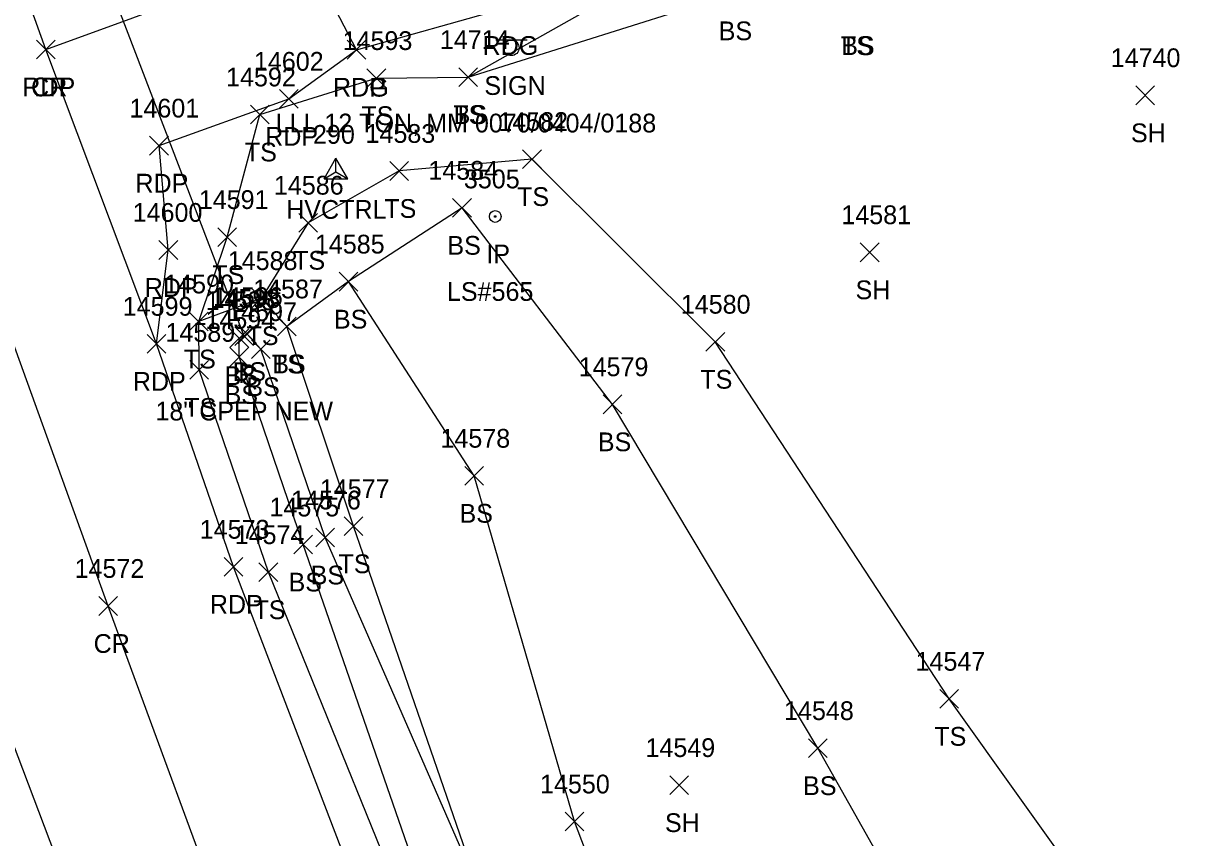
# Model space of a CAD drawing. Extents: x 1439173 to 1457902, y 641926 to 659889.
# Drawn here: x 1446453.5 to 1446577.3, y 652997.2 to 653084 of the extents above; entities that cross this region are included whole.
import ezdxf

# ---------------------------------------------------------------- set-up
doc = ezdxf.new("R2010")
doc.units = 0
for name, color, linetype in [('C_A', 7, 'Continuous'), ('C_I', 7, 'Continuous'), ('CPSM', 7, 'Continuous'), ('D_A', 7, 'Continuous'), ('D_C', 7, 'Continuous'), ('D_I', 7, 'Continuous'), ('D_TIC', 7, 'Continuous'), ('DCP', 7, 'Continuous'), ('L_A', 7, 'Continuous'), ('L_I', 7, 'Continuous'), ('L_TIC', 7, 'Continuous'), ('LELB', 7, 'Continuous'), ('M_A', 7, 'Continuous'), ('M_C', 7, 'Continuous'), ('M_I', 7, 'Continuous'), ('MPIR', 7, 'Continuous'), ('P_A', 7, 'Continuous'), ('P_I', 7, 'Continuous'), ('P_TIC', 7, 'Continuous'), ('PET', 7, 'Continuous'), ('PEU', 7, 'Continuous'), ('PRC', 7, 'Continuous'), ('S_A', 7, 'Continuous'), ('S_C', 7, 'Continuous'), ('SSGN', 7, 'Continuous')]:
    doc.layers.add(name, color=color, linetype=linetype)

msp = doc.modelspace()

# ---------------------------------------------------------------- linework, layer by layer
at = {"layer": 'CPSM'}
for p, q in [((1446485.65, 653067.43), (1446486.9, 653069.6)), ((1446488.15, 653067.43), (1446486.9, 653069.6)), ((1446486.9, 653068.15), (1446486.9, 653069.6)), ((1446485.65, 653067.43), (1446486.9, 653068.15)), ((1446486.9, 653068.15), (1446486.9, 653068.15)), ((1446486.9, 653068.15), (1446488.15, 653067.43)), ((1446485.65, 653067.43), (1446488.15, 653067.43))]:
    msp.add_line(p, q, dxfattribs=at)
at = {"layer": 'D_TIC'}
for points in [[(1446476.11, 653049.65), (1446478.11, 653051.65)], [(1446478.11, 653049.65), (1446476.11, 653051.65)]]:
    msp.add_lwpolyline(points, dxfattribs=at)
at = {"layer": 'DCP'}
msp.add_lwpolyline([(1446477.11, 653050.65), (1446454.63, 653109.27)], dxfattribs=at)
at = {"layer": 'L_TIC'}
for points in [[(1446490.2, 653077.15), (1446492.2, 653079.15)], [(1446492.2, 653077.15), (1446490.2, 653079.15)], [(1446500, 653077.26), (1446502, 653079.26)], [(1446502, 653077.26), (1446500, 653079.26)], [(1446500, 653077.26), (1446502, 653079.26)], [(1446502, 653077.26), (1446500, 653079.26)], [(1446572.18, 653075.32), (1446574.18, 653077.32)], [(1446574.18, 653075.32), (1446572.18, 653077.32)], [(1446477.77, 653073.27), (1446479.77, 653075.27)], [(1446479.77, 653073.27), (1446477.77, 653075.27)], [(1446506.8, 653068.52), (1446508.8, 653070.52)], [(1446508.8, 653068.52), (1446506.8, 653070.52)], [(1446492.64, 653067.25), (1446494.64, 653069.25)], [(1446494.64, 653067.25), (1446492.64, 653069.25)], [(1446499.34, 653063.32), (1446501.34, 653065.32)], [(1446501.34, 653063.32), (1446499.34, 653065.32)], [(1446482.93, 653061.73), (1446484.93, 653063.73)], [(1446484.93, 653061.73), (1446482.93, 653063.73)], [(1446474.3, 653060.2), (1446476.3, 653062.2)], [(1446476.3, 653060.2), (1446474.3, 653062.2)], [(1446542.81, 653058.58), (1446544.81, 653060.58)], [(1446544.81, 653058.58), (1446542.81, 653060.58)], [(1446487.24, 653055.45), (1446489.24, 653057.45)], [(1446489.24, 653055.45), (1446487.24, 653057.45)], [(1446487.24, 653055.45), (1446489.24, 653057.45)], [(1446489.24, 653055.45), (1446487.24, 653057.45)], [(1446477.95, 653053.69), (1446479.95, 653055.69)], [(1446479.95, 653053.69), (1446477.95, 653055.69)], [(1446477.95, 653053.69), (1446479.95, 653055.69)], [(1446479.95, 653053.69), (1446477.95, 653055.69)], [(1446471.26, 653051.2), (1446473.26, 653053.2)], [(1446473.26, 653051.2), (1446471.26, 653053.2)], [(1446471.26, 653051.2), (1446473.26, 653053.2)], [(1446473.26, 653051.2), (1446471.26, 653053.2)], [(1446476.43, 653049.86), (1446478.43, 653051.86)], [(1446478.43, 653049.86), (1446476.43, 653051.86)], [(1446480.66, 653050.67), (1446482.66, 653052.67)], [(1446482.66, 653050.67), (1446480.66, 653052.67)], [(1446480.66, 653050.67), (1446482.66, 653052.67)], [(1446482.66, 653050.67), (1446480.66, 653052.67)], [(1446475.59, 653049.42), (1446477.59, 653051.42)], [(1446477.59, 653049.42), (1446475.59, 653051.42)], [(1446526.35, 653049.04), (1446528.35, 653051.04)], [(1446528.35, 653049.04), (1446526.35, 653051.04)], [(1446475.57, 653047.42), (1446477.57, 653049.42)], [(1446477.57, 653047.42), (1446475.57, 653049.42)], [(1446477.9, 653048.25), (1446479.9, 653050.25)], [(1446479.9, 653048.25), (1446477.9, 653050.25)], [(1446477.9, 653048.25), (1446479.9, 653050.25)], [(1446479.9, 653048.25), (1446477.9, 653050.25)], [(1446471.32, 653046.04), (1446473.32, 653048.04)], [(1446473.32, 653046.04), (1446471.32, 653048.04)], [(1446515.38, 653042.37), (1446517.38, 653044.37)], [(1446517.38, 653042.37), (1446515.38, 653044.37)], [(1446500.63, 653034.75), (1446502.63, 653036.75)], [(1446502.63, 653034.75), (1446500.63, 653036.75)], [(1446487.76, 653029.37), (1446489.76, 653031.37)], [(1446489.76, 653029.37), (1446487.76, 653031.37)], [(1446484.76, 653028.17), (1446486.76, 653030.17)], [(1446486.76, 653028.17), (1446484.76, 653030.17)], [(1446482.4, 653027.42), (1446484.4, 653029.42)], [(1446484.4, 653027.42), (1446482.4, 653029.42)], [(1446478.69, 653024.47), (1446480.69, 653026.47)], [(1446480.69, 653024.47), (1446478.69, 653026.47)], [(1446551.29, 653010.97), (1446553.29, 653012.97)], [(1446553.29, 653010.97), (1446551.29, 653012.97)], [(1446537.27, 653005.71), (1446539.27, 653007.71)], [(1446539.27, 653005.71), (1446537.27, 653007.71)], [(1446522.5, 653001.77), (1446524.5, 653003.77)], [(1446524.5, 653001.77), (1446522.5, 653003.77)], [(1446511.34, 652997.89), (1446513.34, 652999.89)], [(1446513.34, 652997.89), (1446511.34, 652999.89)]]:
    msp.add_lwpolyline(points, dxfattribs=at)
at = {"layer": 'LELB'}
for points in [[(1446550.65, 652833.16), (1446533.38, 652880.69), (1446520.43, 652916.75), (1446505.87, 652956.99), (1446494.36, 652989.36), (1446479.69, 653025.47), (1446472.32, 653047.04), (1446472.26, 653052.2), (1446475.3, 653061.2), (1446478.77, 653074.27), (1446491.2, 653078.15), (1446501, 653078.26), (1446527.71, 653093.31), (1446547.99, 653105.39), (1446574.5, 653125.44), (1446578.65, 653129.81), (1446605.33, 653158.5), (1446632.71, 653193.44), (1446654.78, 653222.77), (1446675.68, 653249.36), (1446693.14, 653271.47), (1446721.12, 653306.61), (1446739.73, 653330.48)], [(1446501, 653078.26), (1446529.26, 653087.19), (1446549.29, 653099.73), (1446577.38, 653122.58), (1446608.36, 653155.5), (1446635.35, 653185.52), (1446649.5, 653196.03), (1446664.87, 653211.75), (1446685.35, 653222.62)], [(1446635.84, 652882.35), (1446615.57, 652898.17), (1446600.94, 652931.43), (1446586.03, 652964.37), (1446568.08, 652989.85), (1446552.29, 653011.97), (1446527.35, 653050.04), (1446507.8, 653069.52), (1446493.64, 653068.25), (1446483.93, 653062.73), (1446478.95, 653054.69), (1446472.26, 653052.2)], [(1446600.38, 652872.87), (1446593.1, 652893.31), (1446585.55, 652921.23), (1446573.09, 652955.8), (1446553.24, 652980.15), (1446538.27, 653006.71), (1446516.38, 653043.37), (1446500.34, 653064.32), (1446488.24, 653056.45)], [(1446524.52, 652966.77), (1446512.34, 652998.89), (1446501.63, 653035.75), (1446488.24, 653056.45), (1446481.66, 653051.67)], [(1446502.18, 652991.58), (1446488.76, 653030.37), (1446481.66, 653051.67), (1446478.95, 653054.69)], [(1446496.69, 652990.09), (1446483.4, 653028.42), (1446476.57, 653048.42), (1446476.59, 653050.42), (1446477.43, 653050.86), (1446478.9, 653049.25)], [(1446502.18, 652991.58), (1446485.76, 653029.17), (1446478.9, 653049.25)]]:
    msp.add_lwpolyline(points, dxfattribs=at)
at = {"layer": 'MPIR'}
for radius in [0.625, 0.0833]:
    msp.add_circle((1446503.88, 653063.4), radius, dxfattribs=at)
at = {"layer": 'P_TIC'}
for points in [[(1446454.96, 653080.21), (1446456.96, 653082.21)], [(1446456.96, 653080.21), (1446454.96, 653082.21)], [(1446454.96, 653080.21), (1446456.96, 653082.21)], [(1446456.96, 653080.21), (1446454.96, 653082.21)], [(1446488.09, 653080.18), (1446490.09, 653082.18)], [(1446490.09, 653080.18), (1446488.09, 653082.18)], [(1446488.09, 653080.18), (1446490.09, 653082.18)], [(1446490.09, 653080.18), (1446488.09, 653082.18)], [(1446480.87, 653074.94), (1446482.87, 653076.94)], [(1446482.87, 653074.94), (1446480.87, 653076.94)], [(1446467.03, 653069.95), (1446469.03, 653071.95)], [(1446469.03, 653069.95), (1446467.03, 653071.95)], [(1446468.02, 653058.83), (1446470.02, 653060.83)], [(1446470.02, 653058.83), (1446468.02, 653060.83)], [(1446466.76, 653048.82), (1446468.76, 653050.82)], [(1446468.76, 653048.82), (1446466.76, 653050.82)], [(1446466.76, 653048.82), (1446468.76, 653050.82)], [(1446468.76, 653048.82), (1446466.76, 653050.82)], [(1446474.96, 653025.05), (1446476.96, 653027.05)], [(1446476.96, 653025.05), (1446474.96, 653027.05)], [(1446461.62, 653020.87), (1446463.62, 653022.87)], [(1446463.62, 653020.87), (1446461.62, 653022.87)]]:
    msp.add_lwpolyline(points, dxfattribs=at)
at = {"layer": 'PET'}
for points in [[(1446508.05, 652854.56), (1446501.14, 652873.96), (1446487.8, 652910.44), (1446473, 652950.56), (1446463.26, 652978.7), (1446448.95, 653016.4), (1446439.93, 653042.41), (1446427.07, 653074.86), (1446417.33, 653102.26), (1446398.89, 653153.95), (1446384.2, 653195.05), (1446366.99, 653242.22), (1446348.29, 653292.81), (1446332.79, 653336.33), (1446318.41, 653374.64), (1446303.64, 653416.39), (1446289.26, 653453.72), (1446272.41, 653498.98), (1446251.77, 653553.94), (1446236.2, 653597.42), (1446220.7, 653638.1), (1446203.72, 653685.75), (1446192.43, 653717.22), (1446176.89, 653761.46)], [(1446547.07, 652831.95), (1446530.28, 652879.59), (1446516.64, 652915.62), (1446502.51, 652955.85), (1446490.58, 652987.88), (1446475.96, 653026.05), (1446467.76, 653049.82), (1446455.96, 653081.21), (1446446.22, 653108.27), (1446437.86, 653130.92), (1446424.71, 653167.41), (1446411.03, 653204), (1446394.19, 653249.89), (1446375.36, 653301.44), (1446359.82, 653344.62), (1446345.77, 653382.82)], [(1446467.76, 653049.82), (1446469.02, 653059.83), (1446468.03, 653070.95), (1446481.87, 653075.94), (1446489.09, 653081.18), (1446483.8, 653091.35), (1446480.03, 653101.95), (1446468.49, 653099.55), (1446458.98, 653100.47), (1446451.58, 653104.24), (1446446.22, 653108.27)]]:
    msp.add_lwpolyline(points, dxfattribs=at)
at = {"layer": 'PEU'}
msp.add_lwpolyline([(1446489.09, 653081.18), (1446505.04, 653085.63), (1446526.84, 653095.85), (1446546.39, 653108.63), (1446572.38, 653127.77), (1446602.73, 653160.65), (1446630.87, 653195.02), (1446652.11, 653224.83), (1446673.17, 653251.19), (1446690.47, 653273.51), (1446717.73, 653308.94), (1446736, 653333.95)], dxfattribs=at)
at = {"layer": 'PRC'}
for points in [[(1446533.64, 652828.13), (1446516.98, 652874.28), (1446502.49, 652912.16), (1446488.58, 652950.44), (1446477.06, 652982.53), (1446462.62, 653021.87), (1446442.49, 653077.51), (1446441.27, 653080.41), (1446425.18, 653125.58), (1446411.53, 653163.35), (1446397.98, 653199.19), (1446380.93, 653246.11), (1446362.13, 653296.7), (1446346.56, 653339.74), (1446331.8, 653378.97), (1446316.39, 653422.05), (1446303.41, 653457.49), (1446286.15, 653503.64), (1446265.9, 653558.29), (1446249.93, 653601.61), (1446234.86, 653642.12), (1446217.1, 653690.86), (1446206.12, 653721.06), (1446190.3, 653765.99)], [(1446455.96, 653081.21), (1446483.8, 653091.35), (1446506.18, 653100.76), (1446521.55, 653106.76), (1446539.98, 653119.41), (1446564.57, 653137.97), (1446595.74, 653168.36), (1446623.22, 653202), (1446644.78, 653231.23), (1446665.93, 653257.52), (1446683.28, 653279.89), (1446710.31, 653314.83), (1446728.32, 653339.5)]]:
    msp.add_lwpolyline(points, dxfattribs=at)
at = {"layer": 'SSGN'}
for p, q in [((1446503.94, 653082.22), (1446507.27, 653082.22)), ((1446505.59, 653081.38), (1446505.59, 653081.38))]:
    msp.add_line(p, q, dxfattribs=at)
msp.add_circle((1446505.59, 653081.38), 0.833, dxfattribs=at)

# ---------------------------------------------------------------- texts
at = {"layer": 'C_A'}
msp.add_text('HVCTRL', height=2, dxfattribs=at).set_placement((1446481.59, 653063.15))
at = {"layer": 'C_I'}
msp.add_text('290', height=2, dxfattribs=at).set_placement((1446484.45, 653071.15))
at = {"layer": 'D_A'}
msp.add_text('P', height=2, dxfattribs=at).set_placement((1446476.49, 653045.65))
at = {"layer": 'D_C'}
msp.add_text('18" CPEP NEW', height=2, dxfattribs=at).set_placement((1446467.65, 653041.65))
at = {"layer": 'D_I'}
msp.add_text('14598', height=2, dxfattribs=at).set_placement((1446473.52, 653053.65))
at = {"layer": 'L_A'}
for s, p in [('BS', (1446527.71, 653082.19)), ('TS', (1446540.74, 653080.61)), ('BS', (1446540.77, 653080.61)), ('TS', (1446489.61, 653073.15)), ('TS', (1446499.41, 653073.26)), ('BS', (1446499.44, 653073.26)), ('SH', (1446571.67, 653071.32)), ('TS', (1446477.18, 653069.27)), ('TS', (1446506.21, 653064.52)), ('TS', (1446492.05, 653063.25)), ('BS', (1446498.78, 653059.32)), ('TS', (1446482.33, 653057.73)), ('TS', (1446473.71, 653056.2)), ('SH', (1446542.3, 653054.58)), ('BS', (1446486.68, 653051.45)), ('BS', (1446486.68, 653051.45)), ('TS', (1446477.36, 653049.69)), ('TS', (1446477.36, 653049.69)), ('TS', (1446470.67, 653047.2)), ('TS', (1446470.67, 653047.2)), ('TS', (1446480.07, 653046.67)), ('BS', (1446480.1, 653046.67)), ('BS', (1446475.03, 653045.42)), ('BS', (1446475.87, 653045.86)), ('TS', (1446525.75, 653045.04)), ('BS', (1446477.34, 653044.25)), ('BS', (1446477.34, 653044.25)), ('BS', (1446475.02, 653043.42)), ('TS', (1446470.73, 653042.04)), ('BS', (1446514.82, 653038.37)), ('BS', (1446500.07, 653030.75)), ('TS', (1446487.17, 653025.37)), ('BS', (1446484.2, 653024.17)), ('BS', (1446481.84, 653023.42)), ('TS', (1446478.1, 653020.47)), ('TS', (1446550.7, 653006.97)), ('BS', (1446536.71, 653001.71)), ('SH', (1446521.98, 652997.77))]:
    msp.add_text(s, height=2, dxfattribs=at).set_placement(p)
at = {"layer": 'L_I'}
for s, p in [('14593', (1446487.61, 653081.15)), ('14714', (1446497.98, 653081.26)), ('14714', (1446497.98, 653081.26)), ('14740', (1446569.51, 653079.32)), ('14592', (1446475.18, 653077.27)), ('14582', (1446504.21, 653072.52)), ('14583', (1446490.05, 653071.25)), ('14584', (1446496.75, 653067.32)), ('14586', (1446480.28, 653065.73)), ('14591', (1446472.27, 653064.2)), ('14581', (1446540.79, 653062.58)), ('14585', (1446484.65, 653059.45)), ('14585', (1446484.65, 653059.45)), ('14588', (1446475.36, 653057.69)), ('14588', (1446475.36, 653057.69)), ('14590', (1446468.58, 653055.2)), ('14590', (1446468.58, 653055.2)), ('14596', (1446473.79, 653053.86)), ('14587', (1446478.07, 653054.67)), ('14587', (1446478.07, 653054.67)), ('14595', (1446473, 653053.42)), ('14597', (1446475.31, 653052.25)), ('14597', (1446475.31, 653052.25)), ('14580', (1446523.67, 653053.04)), ('14594', (1446472.98, 653051.42)), ('14589', (1446468.72, 653050.04)), ('14579', (1446512.78, 653046.37)), ('14578', (1446498.04, 653038.75)), ('14577', (1446485.17, 653033.37)), ('14575', (1446479.81, 653031.42)), ('14576', (1446482.11, 653032.17)), ('14574', (1446476.1, 653028.47)), ('14547', (1446548.7, 653014.97)), ('14548', (1446534.68, 653009.71)), ('14549', (1446519.9, 653005.77)), ('14550', (1446508.66, 653001.89))]:
    msp.add_text(s, height=2, dxfattribs=at).set_placement(p)
at = {"layer": 'M_A'}
msp.add_text('IP', height=2, dxfattribs=at).set_placement((1446502.93, 653058.4))
at = {"layer": 'M_C'}
msp.add_text('LS#565', height=2, dxfattribs=at).set_placement((1446498.73, 653054.4))
at = {"layer": 'M_I'}
msp.add_text('3505', height=2, dxfattribs=at).set_placement((1446500.54, 653066.4))
at = {"layer": 'P_A'}
for s, p in [('RDG', (1446502.53, 653080.63)), ('RDP', (1446453.45, 653076.21)), ('CR', (1446454.39, 653076.21)), ('RDG', (1446486.58, 653076.18)), ('RDP', (1446486.58, 653076.18)), ('RDP', (1446479.35, 653070.94)), ('RDP', (1446465.51, 653065.95)), ('RDP', (1446466.51, 653054.83)), ('RDP', (1446465.24, 653044.82)), ('RDP', (1446465.24, 653044.82)), ('RDP', (1446473.45, 653021.05)), ('CR', (1446461.06, 653016.87))]:
    msp.add_text(s, height=2, dxfattribs=at).set_placement(p)
at = {"layer": 'P_I'}
for s, p in [('14602', (1446478.15, 653078.94)), ('14601', (1446464.88, 653073.95)), ('14600', (1446465.22, 653062.83)), ('14599', (1446464.16, 653052.82)), ('14599', (1446464.16, 653052.82)), ('14573', (1446472.37, 653029.05)), ('14572', (1446459.03, 653024.87))]:
    msp.add_text(s, height=2, dxfattribs=at).set_placement(p)
at = {"layer": 'S_A'}
msp.add_text('SIGN', height=2, dxfattribs=at).set_placement((1446502.72, 653076.36))
at = {"layer": 'S_C'}
msp.add_text('LLL 12 TON, MM 0070/0404/0188', height=2, dxfattribs=at).set_placement((1446480.46, 653072.36))

doc.saveas('drawing.dxf')
